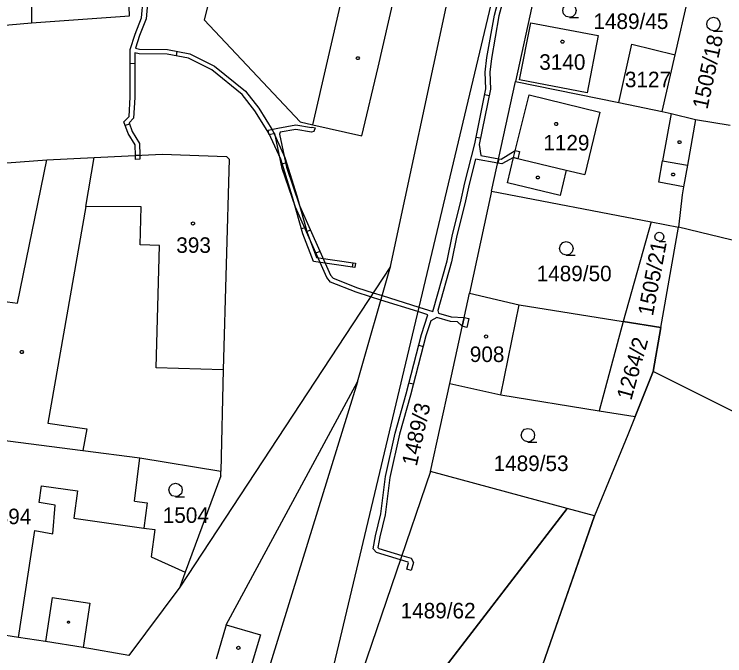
# Model space of a CAD drawing. Extents: x -779618 to -776429, y -1144546 to -1143350.
# Drawn here: x -777373.9 to -777296, y -1144048.7 to -1143978.4 of the extents above; entities that cross this region are included whole.
import ezdxf

# ---------------------------------------------------------------- set-up
doc = ezdxf.new("R2010")
doc.units = 0
for name, color, linetype in [('1', 7, 'Continuous'), ('11', 7, 'Continuous'), ('12', 7, 'Continuous'), ('13', 7, 'Continuous'), ('2', 7, 'Continuous'), ('3', 7, 'Continuous'), ('4', 7, 'Continuous'), ('5', 7, 'Continuous')]:
    doc.layers.add(name, color=color, linetype=linetype)

msp = doc.modelspace()

# ---------------------------------------------------------------- linework, layer by layer
at = {"layer": '1'}
for p, q in [((-777313.96, -1143945.06), (-777339.24, -1144051.23)), ((-777332.65, -1144006.07), (-777323.96, -1143965.53)), ((-777361.25, -1143978.6), (-777361.57, -1143970.44)), ((-777334.01, -1143984.21), (-777332.01, -1143975.52)), ((-777371.98, -1143975.94), (-777372.01, -1143979.38)), ((-777316.81, -1143975.99), (-777318.94, -1143985.81)), ((-777352.57, -1143977.01), (-777353.07, -1143979.04)), ((-777301.46, -1143982.86), (-777300.05, -1143976.62)), ((-777372.01, -1143979.38), (-777361.25, -1143978.6)), ((-777389.09, -1143980.8), (-777372.01, -1143979.38)), ((-777353.07, -1143979.04), (-777342.56, -1143990.2)), ((-777318.52, -1143985.61), (-777317.28, -1143979.37)), ((-777317.28, -1143979.37), (-777309.91, -1143980.75)), ((-777309.91, -1143980.75), (-777311.11, -1143987.03)), ((-777307.63, -1143988.11), (-777306.2, -1143981.69)), ((-777306.2, -1143981.69), (-777301.46, -1143982.86)), ((-777302.87, -1143989.08), (-777301.46, -1143982.86)), ((-777335.78, -1143991.75), (-777334.01, -1143984.21)), ((-777311.11, -1143987.03), (-777318.52, -1143985.61)), ((-777321.57, -1143997.81), (-777318.94, -1143985.81)), ((-777318.94, -1143985.81), (-777307.63, -1143988.11)), ((-777307.63, -1143988.11), (-777302.87, -1143989.08)), ((-777302.87, -1143989.08), (-777301.9, -1143989.31)), ((-777301.9, -1143989.31), (-777299.22, -1143989.94)), ((-777342.56, -1143990.2), (-777341.15, -1143990.53)), ((-777299.22, -1143989.94), (-777300.11, -1143994.95)), ((-777299.22, -1143989.94), (-777295.44, -1143990.58)), ((-777341.15, -1143990.53), (-777335.78, -1143991.75)), ((-777370.32, -1143994.39), (-777365.14, -1143994.12)), ((-777365.14, -1143994.12), (-777357.67, -1143993.74)), ((-777357.67, -1143993.74), (-777350.64, -1143994)), ((-777350.64, -1143994), (-777350.33, -1143994.31)), ((-777374.71, -1143994.72), (-777370.32, -1143994.39)), ((-777373.54, -1144010.08), (-777370.32, -1143994.39)), ((-777350.33, -1143994.31), (-777351, -1144017.37)), ((-777300.11, -1143994.95), (-777300.53, -1143997.32)), ((-777300.53, -1143997.32), (-777300.69, -1143998.22)), ((-777321.57, -1143997.81), (-777323.99, -1144009)), ((-777321.57, -1143997.81), (-777304.09, -1144001.18)), ((-777300.69, -1143998.22), (-777301.08, -1144001.76)), ((-777304.09, -1144001.18), (-777307.14, -1144012.08)), ((-777304.09, -1144001.18), (-777301.08, -1144001.76)), ((-777303.02, -1144012.74), (-777301.08, -1144001.76)), ((-777246.41, -1144014.94), (-777301.08, -1144001.76)), ((-777332.65, -1144006.07), (-777355.75, -1144041.21)), ((-777336.27, -1144018.71), (-777332.65, -1144006.07)), ((-777326.17, -1144018.9), (-777323.99, -1144009)), ((-777323.99, -1144009), (-777318.55, -1144010.27)), ((-777377.05, -1144009.61), (-777373.54, -1144010.08)), ((-777318.55, -1144010.27), (-777307.14, -1144012.08)), ((-777307.14, -1144012.08), (-777309.8, -1144021.87)), ((-777307.14, -1144012.08), (-777303.02, -1144012.74)), ((-777303.02, -1144012.74), (-777303.88, -1144017.57)), ((-777351, -1144017.37), (-777351.25, -1144028.49)), ((-777303.88, -1144017.57), (-777305.84, -1144022.5)), ((-777230.01, -1144054.53), (-777303.88, -1144017.57)), ((-777350.66, -1144045.34), (-777336.27, -1144018.71)), ((-777336.27, -1144018.71), (-777349.58, -1144061.74)), ((-777328.27, -1144028.54), (-777326.17, -1144018.9)), ((-777326.17, -1144018.9), (-777320.56, -1144020.14)), ((-777320.56, -1144020.14), (-777309.8, -1144021.87)), ((-777309.8, -1144021.87), (-777305.84, -1144022.5)), ((-777305.84, -1144022.5), (-777306.64, -1144024.51)), ((-777306.64, -1144024.51), (-777310.29, -1144033.38)), ((-777375.86, -1144025.01), (-777366.38, -1144026.23)), ((-777366.38, -1144026.23), (-777360.11, -1144027.03)), ((-777360.73, -1144031.79), (-777360.11, -1144027.03)), ((-777360.11, -1144027.03), (-777351.25, -1144028.49)), ((-777351.26, -1144028.99), (-777351.25, -1144028.49)), ((-777328.27, -1144028.54), (-777340.71, -1144064.92)), ((-777313.31, -1144032.57), (-777328.27, -1144028.54)), ((-777351.26, -1144028.99), (-777355.17, -1144039.56)), ((-777360.73, -1144031.79), (-777359.34, -1144031.97)), ((-777359.34, -1144031.97), (-777359.69, -1144034.75)), ((-777329.7, -1144053.9), (-777313.31, -1144032.57)), ((-777310.29, -1144033.38), (-777313.31, -1144032.57)), ((-777310.29, -1144033.38), (-777323.54, -1144071.46)), ((-777359.69, -1144034.75), (-777358.5, -1144034.9)), ((-777358.5, -1144034.9), (-777358.88, -1144037.87)), ((-777358.88, -1144037.87), (-777355.17, -1144039.56)), ((-777355.17, -1144039.56), (-777355.75, -1144041.21)), ((-777355.75, -1144041.21), (-777361.34, -1144048.68)), ((-777350.66, -1144045.34), (-777351.77, -1144049.1)), ((-777350.66, -1144045.34), (-777346.92, -1144046.44)), ((-777373.44, -1144046.71), (-777379.07, -1144045.85)), ((-777346.92, -1144046.44), (-777348.03, -1144050.2)), ((-777370.47, -1144047.17), (-777373.44, -1144046.71)), ((-777366.34, -1144047.81), (-777370.47, -1144047.17)), ((-777361.34, -1144048.68), (-777366.34, -1144047.81))]:
    msp.add_line(p, q, dxfattribs=at)
at = {"layer": '11'}
for points in [[(-777303.88, -1144017.57), (-777303.02, -1144012.74), (-777307.14, -1144012.08), (-777309.8, -1144021.87), (-777305.84, -1144022.5)], [(-777323.54, -1144071.46), (-777310.29, -1144033.38), (-777313.31, -1144032.57), (-777329.7, -1144053.9), (-777334.97, -1144067.11)]]:
    msp.add_lwpolyline(points, close=True, dxfattribs=at)
at = {"layer": '12'}
for p, q in [((-777318.52, -1143985.61), (-777317.28, -1143979.37)), ((-777317.28, -1143979.37), (-777309.91, -1143980.75)), ((-777309.91, -1143980.75), (-777311.11, -1143987.03)), ((-777311.11, -1143987.03), (-777318.52, -1143985.61)), ((-777319.18, -1143994.13), (-777317.45, -1143987.24)), ((-777317.45, -1143987.24), (-777309.72, -1143989.14)), ((-777309.72, -1143989.14), (-777311.35, -1143995.99)), ((-777366.03, -1143999.48), (-777365.14, -1143994.12)), ((-777365.14, -1143994.12), (-777357.67, -1143993.74)), ((-777357.67, -1143993.74), (-777350.64, -1143994)), ((-777350.64, -1143994), (-777350.33, -1143994.31)), ((-777319.18, -1143994.13), (-777313.41, -1143995.5)), ((-777350.33, -1143994.31), (-777351, -1144017.37)), ((-777313.41, -1143995.5), (-777311.35, -1143995.99)), ((-777359.99, -1143999.51), (-777366.03, -1143999.48)), ((-777360.1, -1144003.7), (-777359.99, -1143999.51)), ((-777357.96, -1144003.76), (-777360.1, -1144003.7)), ((-777358.35, -1144017.16), (-777357.96, -1144003.76)), ((-777326.17, -1144018.9), (-777323.99, -1144009)), ((-777323.99, -1144009), (-777318.55, -1144010.27)), ((-777320.56, -1144020.14), (-777318.55, -1144010.27)), ((-777351, -1144017.37), (-777358.35, -1144017.16)), ((-777326.17, -1144018.9), (-777320.56, -1144020.14)), ((-777375.86, -1144025.01), (-777366.38, -1144026.23)), ((-777366.38, -1144026.23), (-777360.11, -1144027.03)), ((-777360.73, -1144031.79), (-777360.11, -1144027.03)), ((-777371.17, -1144031.93), (-777370.89, -1144030.09)), ((-777370.89, -1144030.09), (-777366.96, -1144030.63)), ((-777366.96, -1144030.63), (-777367.37, -1144033.64)), ((-777369.4, -1144032.2), (-777371.17, -1144031.93)), ((-777369.67, -1144035.35), (-777369.4, -1144032.2)), ((-777360.73, -1144031.79), (-777359.34, -1144031.97)), ((-777359.34, -1144031.97), (-777359.69, -1144034.75)), ((-777367.37, -1144033.64), (-777359.69, -1144034.75)), ((-777373.44, -1144046.71), (-777371.65, -1144035.01)), ((-777371.65, -1144035.01), (-777369.67, -1144035.35)), ((-777350.66, -1144045.34), (-777351.77, -1144049.1)), ((-777350.66, -1144045.34), (-777346.92, -1144046.44)), ((-777373.44, -1144046.71), (-777379.07, -1144045.85)), ((-777346.92, -1144046.44), (-777348.03, -1144050.2))]:
    msp.add_line(p, q, dxfattribs=at)
at = {"layer": '13'}
for p, q in [((-777321.25, -1143978.51), (-777320.35, -1143975.11)), ((-777319.87, -1143975.23), (-777320.77, -1143978.61)), ((-777322.09, -1143983.18), (-777321.25, -1143978.51)), ((-777320.77, -1143978.61), (-777321.59, -1143983.26)), ((-777356.063, -1143982.483), (-777356.156, -1143982.974)), ((-777322.28, -1143984.76), (-777322.09, -1143983.18)), ((-777321.59, -1143983.26), (-777321.78, -1143984.78)), ((-777361.176, -1143983.801), (-777360.676, -1143983.803)), ((-777322.2, -1143986.59), (-777322.28, -1143984.76)), ((-777321.78, -1143984.78), (-777321.7, -1143986.63)), ((-777348.54, -1143986.85), (-777347.1, -1143988.73)), ((-777323.43, -1143992.62), (-777322.2, -1143986.59)), ((-777321.7, -1143986.63), (-777322.94, -1143992.69)), ((-777322.331, -1143987.231), (-777321.841, -1143987.331)), ((-777361.246, -1143990.464), (-777361.718, -1143990.63)), ((-777346.06, -1143991.13), (-777345, -1143990.89)), ((-777345.95, -1143991.62), (-777346.06, -1143991.13)), ((-777345, -1143990.89), (-777343.04, -1143990.54)), ((-777343.04, -1143991.04), (-777344.75, -1143991.36)), ((-777343.04, -1143990.54), (-777341.33, -1143990.83)), ((-777341.31, -1143991.35), (-777343.04, -1143991.04)), ((-777341.33, -1143990.83), (-777341.23, -1143990.78)), ((-777341.23, -1143990.78), (-777340.92, -1143990.88)), ((-777340.92, -1143990.88), (-777341.05, -1143991.27)), ((-777345.34, -1143991.48), (-777345.95, -1143991.62)), ((-777344.52, -1143995.31), (-777345.34, -1143991.48)), ((-777344.75, -1143991.36), (-777344.81, -1143991.57)), ((-777344.81, -1143991.57), (-777344.04, -1143995.17)), ((-777341.05, -1143991.27), (-777341.31, -1143991.35)), ((-777322.803, -1143992.018), (-777323.292, -1143991.918)), ((-777324.5, -1143996.91), (-777323.43, -1143992.62)), ((-777322.94, -1143992.69), (-777322.75, -1143993.9)), ((-777322.75, -1143993.9), (-777320.79, -1143994.26)), ((-777320.79, -1143994.26), (-777320.9, -1143994.75)), ((-777344.528, -1143994.826), (-777344.051, -1143994.677)), ((-777323.34, -1143994.3), (-777324.02, -1143997.03)), ((-777320.9, -1143994.75), (-777323.34, -1143994.3)), ((-777343.08, -1143999.56), (-777344.52, -1143995.31)), ((-777344.04, -1143995.17), (-777342.62, -1143999.38)), ((-777325, -1143999.07), (-777324.5, -1143996.91)), ((-777324.02, -1143997.03), (-777324.52, -1143999.19)), ((-777339.65, -1144007.28), (-777343.08, -1143999.56)), ((-777342.62, -1143999.38), (-777339.23, -1144007.02)), ((-777325.87, -1144002.55), (-777325, -1143999.07)), ((-777324.52, -1143999.19), (-777325.39, -1144002.67)), ((-777341.942, -1144001.794), (-777342.423, -1144001.928)), ((-777341.883, -1144002.254), (-777341.426, -1144002.051)), ((-777326.46, -1144005.45), (-777325.87, -1144002.55)), ((-777325.39, -1144002.67), (-777325.98, -1144005.57)), ((-777340.389, -1144004.407), (-777340.846, -1144004.61)), ((-777336.806, -1144006.153), (-777336.735, -1144005.658)), ((-777328.02, -1144010.99), (-777326.46, -1144005.45)), ((-777325.98, -1144005.57), (-777327.47, -1144010.9)), ((-777339.23, -1144007.78), (-777339.65, -1144007.28)), ((-777339.23, -1144007.02), (-777338.93, -1144007.36)), ((-777338.93, -1144007.36), (-777336.27, -1144008.4)), ((-777336.43, -1144008.88), (-777339.23, -1144007.78)), ((-777334.83, -1144009.38), (-777336.43, -1144008.88)), ((-777336.27, -1144008.4), (-777334.54, -1144008.94)), ((-777334.54, -1144008.94), (-777333.56, -1144009.25)), ((-777333.7, -1144009.74), (-777334.83, -1144009.38)), ((-777329.66, -1144011), (-777333.7, -1144009.74)), ((-777333.56, -1144009.25), (-777329.54, -1144010.51)), ((-777329.54, -1144010.51), (-777328.02, -1144010.99)), ((-777328.55, -1144011.35), (-777329.66, -1144011)), ((-777329.25, -1144013.51), (-777328.55, -1144011.35)), ((-777327.47, -1144010.9), (-777327.41, -1144011.18)), ((-777327.41, -1144011.18), (-777326.01, -1144011.59)), ((-777328.24, -1144012.01), (-777328.77, -1144013.65)), ((-777327.59, -1144011.65), (-777328.24, -1144012.01)), ((-777326.09, -1144012.09), (-777327.59, -1144011.65)), ((-777325.3, -1144012.14), (-777326.09, -1144012.09)), ((-777326.01, -1144011.59), (-777324.57, -1144011.65)), ((-777324.79, -1144012.62), (-777325.3, -1144012.14)), ((-777324.57, -1144011.65), (-777324.79, -1144012.62)), ((-777330.94, -1144020.01), (-777329.25, -1144013.51)), ((-777328.77, -1144013.65), (-777330.46, -1144020.15)), ((-777329.556, -1144014.687), (-777329.072, -1144014.813)), ((-777330.154, -1144018.973), (-777330.638, -1144018.847)), ((-777332.14, -1144024.32), (-777330.94, -1144020.01)), ((-777330.46, -1144020.15), (-777331.66, -1144024.44)), ((-777333.22, -1144029.09), (-777332.14, -1144024.32)), ((-777331.66, -1144024.44), (-777332.72, -1144029.17)), ((-777333.73, -1144033.16), (-777333.22, -1144029.09)), ((-777332.72, -1144029.17), (-777333.23, -1144033.26)), ((-777334.31, -1144035.57), (-777333.73, -1144033.16)), ((-777333.23, -1144033.26), (-777333.83, -1144035.67)), ((-777334.57, -1144036.99), (-777334.31, -1144035.57)), ((-777333.83, -1144035.67), (-777334.03, -1144036.85)), ((-777334.2, -1144037.42), (-777334.57, -1144036.99)), ((-777334.03, -1144036.85), (-777333.92, -1144036.98)), ((-777333.92, -1144036.98), (-777331.41, -1144037.72)), ((-777331.57, -1144038.2), (-777334.2, -1144037.42)), ((-777331.41, -1144037.72), (-777330.38, -1144038.03)), ((-777330.72, -1144038.45), (-777331.57, -1144038.2)), ((-777330.88, -1144039.23), (-777330.67, -1144038.55)), ((-777330.67, -1144038.55), (-777330.72, -1144038.45)), ((-777330.13, -1144038.51), (-777330.4, -1144039.38)), ((-777330.38, -1144038.03), (-777330.13, -1144038.51)), ((-777330.4, -1144039.38), (-777330.88, -1144039.23))]:
    msp.add_line(p, q, dxfattribs=at)
for points in [[(-777359.94, -1143978.8), (-777359.75, -1143976.79), (-777360.06, -1143972.82), (-777360.48, -1143971.16), (-777361.11, -1143969.83), (-777361.48, -1143968.29), (-777361.41, -1143966.47)], [(-777361.41, -1143966.47), (-777360.63, -1143969.67), (-777360, -1143971), (-777359.56, -1143972.74), (-777359.25, -1143976.79), (-777359.44, -1143978.92)], [(-777361.17, -1143982.3), (-777360.63, -1143980.59), (-777359.94, -1143978.8)], [(-777359.44, -1143978.92), (-777360.15, -1143980.75), (-777360.6, -1143982.15), (-777360.15, -1143982.25), (-777357.08, -1143982.29), (-777354.65, -1143982.75)], [(-777361.42, -1143991.5), (-777361.87, -1143990.22), (-777361.31, -1143989.62), (-777361.19, -1143987.51), (-777361.17, -1143982.3)], [(-777360.67, -1143982.65), (-777360.69, -1143987.53), (-777360.83, -1143989.82), (-777361.29, -1143990.34), (-777360.96, -1143991.28)], [(-777357.14, -1143982.79), (-777360.21, -1143982.75), (-777360.67, -1143982.65)], [(-777352.24, -1143984.52), (-777354.81, -1143983.23), (-777357.14, -1143982.79)], [(-777354.65, -1143982.75), (-777351.96, -1143984.1), (-777348.54, -1143986.85)], [(-777347.52, -1143989.01), (-777348.9, -1143987.21), (-777352.24, -1143984.52)], [(-777347.1, -1143988.73), (-777345.54, -1143991.2), (-777344.23, -1143994.13)], [(-777344.69, -1143994.31), (-777345.98, -1143991.44), (-777347.52, -1143989.01)], [(-777360.96, -1143991.28), (-777360.15, -1143992.59), (-777360.12, -1143993.86), (-777360.62, -1143993.89), (-777360.65, -1143992.73), (-777361.42, -1143991.5)], [(-777344.23, -1143994.13), (-777342.91, -1143998.31), (-777341.79, -1144002.34)], [(-777342.27, -1144002.5), (-777343.39, -1143998.45), (-777344.69, -1143994.31)], [(-777341.79, -1144002.34), (-777340.75, -1144005.07), (-777336.48, -1144005.69), (-777336.55, -1144006.19), (-777341.11, -1144005.53), (-777342.27, -1144002.5)]]:
    msp.add_lwpolyline(points, dxfattribs=at)
for points in [[(-777318.5, -1143993.47), (-777318.69, -1143994.25), (-777319.18, -1143994.13), (-777320.46, -1143994.83), (-777320.9, -1143994.75), (-777320.79, -1143994.26), (-777320.54, -1143994.31), (-777318.98, -1143993.34)], [(-777360.12, -1143993.86), (-777360.11, -1143994.32), (-777360.61, -1143994.34), (-777360.62, -1143993.89)], [(-777324.57, -1144011.65), (-777324.08, -1144011.76), (-777324.3, -1144012.73), (-777324.79, -1144012.62)]]:
    msp.add_lwpolyline(points, close=True, dxfattribs=at)
at = {"layer": '3'}
for points in [[(-777313.03, -1143978.76), (-777313.41, -1143978.66), (-777313.68, -1143978.39), (-777313.78, -1143978.02), (-777313.68, -1143977.65), (-777313.41, -1143977.38), (-777313.04, -1143977.28), (-777312.67, -1143977.38), (-777312.4, -1143977.65), (-777312.3, -1143978.03), (-777312.4, -1143978.41), (-777312.67, -1143978.68), (-777313.05, -1143978.78), (-777312.05, -1143978.78)], [(-777297.25, -1143980.24), (-777297.63, -1143980.14), (-777297.9, -1143979.87), (-777298, -1143979.5), (-777297.9, -1143979.13), (-777297.63, -1143978.86), (-777297.26, -1143978.76), (-777296.89, -1143978.86), (-777296.62, -1143979.13), (-777296.52, -1143979.51), (-777296.62, -1143979.89), (-777296.89, -1143980.16), (-777297.27, -1143980.26), (-777296.27, -1143980.26)], [(-777303.19, -1144003.3), (-777303.445, -1144003.233), (-777303.625, -1144003.052), (-777303.692, -1144002.804), (-777303.625, -1144002.556), (-777303.445, -1144002.375), (-777303.197, -1144002.308), (-777302.949, -1144002.375), (-777302.768, -1144002.556), (-777302.701, -1144002.811), (-777302.768, -1144003.066), (-777302.949, -1144003.246), (-777303.203, -1144003.313), (-777302.533, -1144003.313)], [(-777313.38, -1144004.82), (-777313.76, -1144004.72), (-777314.03, -1144004.45), (-777314.13, -1144004.08), (-777314.03, -1144003.71), (-777313.76, -1144003.44), (-777313.39, -1144003.34), (-777313.02, -1144003.44), (-777312.75, -1144003.71), (-777312.65, -1144004.09), (-777312.75, -1144004.47), (-777313.02, -1144004.74), (-777313.4, -1144004.84), (-777312.4, -1144004.84)], [(-777317.59, -1144025.28), (-777317.97, -1144025.18), (-777318.24, -1144024.91), (-777318.34, -1144024.54), (-777318.24, -1144024.17), (-777317.97, -1144023.9), (-777317.6, -1144023.8), (-777317.23, -1144023.9), (-777316.96, -1144024.17), (-777316.86, -1144024.55), (-777316.96, -1144024.93), (-777317.23, -1144025.2), (-777317.61, -1144025.3), (-777316.61, -1144025.3)], [(-777356.2, -1144031.28), (-777356.58, -1144031.18), (-777356.85, -1144030.91), (-777356.95, -1144030.54), (-777356.85, -1144030.17), (-777356.58, -1144029.9), (-777356.21, -1144029.8), (-777355.84, -1144029.9), (-777355.57, -1144030.17), (-777355.47, -1144030.55), (-777355.57, -1144030.93), (-777355.84, -1144031.2), (-777356.22, -1144031.3), (-777355.22, -1144031.3)]]:
    msp.add_lwpolyline(points, dxfattribs=at)
at = {"layer": '4'}
for p, q in [((-777341.15, -1143990.53), (-777337.46, -1143974.51)), ((-777319.18, -1143994.13), (-777317.45, -1143987.24)), ((-777317.45, -1143987.24), (-777309.72, -1143989.14)), ((-777309.72, -1143989.14), (-777311.35, -1143995.99)), ((-777301.9, -1143989.31), (-777302.83, -1143994.47)), ((-777366.03, -1143999.48), (-777365.14, -1143994.12)), ((-777319.84, -1143996.9), (-777319.18, -1143994.13)), ((-777319.18, -1143994.13), (-777313.41, -1143995.5)), ((-777303.25, -1143996.84), (-777302.83, -1143994.47)), ((-777302.83, -1143994.47), (-777300.11, -1143994.95)), ((-777313.41, -1143995.5), (-777314.06, -1143998.27)), ((-777313.41, -1143995.5), (-777311.35, -1143995.99)), ((-777314.06, -1143998.27), (-777319.84, -1143996.9)), ((-777300.53, -1143997.32), (-777303.25, -1143996.84)), ((-777366.03, -1143999.48), (-777370.21, -1144023.23)), ((-777359.99, -1143999.51), (-777366.03, -1143999.48)), ((-777360.1, -1144003.7), (-777359.99, -1143999.51)), ((-777357.96, -1144003.76), (-777360.1, -1144003.7)), ((-777358.35, -1144017.16), (-777357.96, -1144003.76)), ((-777320.56, -1144020.14), (-777318.55, -1144010.27)), ((-777351, -1144017.37), (-777358.35, -1144017.16)), ((-777370.21, -1144023.23), (-777365.93, -1144023.86)), ((-777365.93, -1144023.86), (-777366.38, -1144026.23)), ((-777371.17, -1144031.93), (-777370.89, -1144030.09)), ((-777370.89, -1144030.09), (-777366.96, -1144030.63)), ((-777366.96, -1144030.63), (-777367.37, -1144033.64)), ((-777369.4, -1144032.2), (-777371.17, -1144031.93)), ((-777369.67, -1144035.35), (-777369.4, -1144032.2)), ((-777367.37, -1144033.64), (-777359.69, -1144034.75)), ((-777373.44, -1144046.71), (-777371.65, -1144035.01)), ((-777371.65, -1144035.01), (-777369.67, -1144035.35)), ((-777369.72, -1144042.35), (-777370.47, -1144047.17)), ((-777369.72, -1144042.35), (-777365.59, -1144042.94)), ((-777365.59, -1144042.94), (-777366.34, -1144047.81))]:
    msp.add_line(p, q, dxfattribs=at)
at = {"layer": '5'}
for points in [[(-777313.8, -1143981.27), (-777313.7, -1143981.29), (-777313.65, -1143981.38), (-777313.63, -1143981.44), (-777313.65, -1143981.53), (-777313.73, -1143981.6), (-777313.8, -1143981.61), (-777313.89, -1143981.58), (-777313.95, -1143981.52), (-777313.97, -1143981.44), (-777313.95, -1143981.35), (-777313.87, -1143981.28)], [(-777336.15, -1143983.09), (-777336.06, -1143983.24), (-777336.15, -1143983.39), (-777336.33, -1143983.39), (-777336.42, -1143983.24), (-777336.33, -1143983.09)], [(-777314.51, -1143990.27), (-777314.41, -1143990.29), (-777314.36, -1143990.38), (-777314.34, -1143990.44), (-777314.36, -1143990.53), (-777314.44, -1143990.6), (-777314.51, -1143990.61), (-777314.6, -1143990.58), (-777314.66, -1143990.52), (-777314.68, -1143990.44), (-777314.66, -1143990.35), (-777314.58, -1143990.28)], [(-777300.89, -1143992.28), (-777300.8, -1143992.43), (-777300.89, -1143992.58), (-777301.07, -1143992.58), (-777301.16, -1143992.43), (-777301.07, -1143992.28)], [(-777301.58, -1143995.82), (-777301.49, -1143995.97), (-777301.58, -1143996.12), (-777301.76, -1143996.12), (-777301.85, -1143995.97), (-777301.76, -1143995.82)], [(-777316.41, -1143996.15), (-777316.32, -1143996.3), (-777316.41, -1143996.45), (-777316.59, -1143996.45), (-777316.68, -1143996.3), (-777316.59, -1143996.15)], [(-777354.3, -1144001.18), (-777354.2, -1144001.2), (-777354.15, -1144001.29), (-777354.13, -1144001.35), (-777354.15, -1144001.44), (-777354.23, -1144001.51), (-777354.3, -1144001.52), (-777354.39, -1144001.49), (-777354.45, -1144001.43), (-777354.47, -1144001.35), (-777354.45, -1144001.26), (-777354.37, -1144001.19)], [(-777322.18, -1144013.56), (-777322.08, -1144013.58), (-777322.03, -1144013.67), (-777322.01, -1144013.73), (-777322.03, -1144013.82), (-777322.11, -1144013.89), (-777322.18, -1144013.9), (-777322.27, -1144013.87), (-777322.33, -1144013.81), (-777322.35, -1144013.73), (-777322.33, -1144013.64), (-777322.25, -1144013.57)], [(-777372.98, -1144015.28), (-777372.89, -1144015.43), (-777372.98, -1144015.58), (-777373.16, -1144015.58), (-777373.25, -1144015.43), (-777373.16, -1144015.28)], [(-777367.89, -1144044.94), (-777367.829, -1144045.04), (-777367.89, -1144045.14), (-777368.01, -1144045.14), (-777368.071, -1144045.04), (-777368.01, -1144044.94)], [(-777349.33, -1144047.68), (-777349.23, -1144047.7), (-777349.18, -1144047.79), (-777349.16, -1144047.85), (-777349.18, -1144047.94), (-777349.26, -1144048.01), (-777349.33, -1144048.02), (-777349.42, -1144047.99), (-777349.48, -1144047.93), (-777349.5, -1144047.85), (-777349.48, -1144047.76), (-777349.4, -1144047.69)]]:
    msp.add_lwpolyline(points, close=True, dxfattribs=at)

# ---------------------------------------------------------------- texts
at = {"layer": '2'}
for s, p in [('1489/45', (-777310.417, -1143980.04)), ('3140', (-777316.349, -1143984.51)), ('3127', (-777306.966, -1143986.42)), ('1129', (-777315.907, -1143993.35)), ('393', (-777356.133, -1144004.57)), ('1489/50', (-777316.637, -1144007.68)), ('908', (-777323.963, -1144016.53)), ('1489/53', (-777321.357, -1144028.48)), ('1504', (-777357.617, -1144034.16)), ('394', (-777375.813, -1144034.3)), ('1489/62', (-777331.547, -1144044.62))]:
    msp.add_text(s, height=1.7, dxfattribs=at).set_placement(p)
for s, rotation, p in [('1505/18', 77.86496, (-777297.927, -1143988.916)), ('1505/21', 79.29736, (-777303.897, -1144011.554)), ('1264/2', 74.31263, (-777306.274, -1144020.812)), ('1489/3', 77.3493, (-777329.784, -1144028.017))]:
    msp.add_text(s, height=1.7, rotation=rotation, dxfattribs=at).set_placement(p)

doc.saveas('drawing.dxf')
